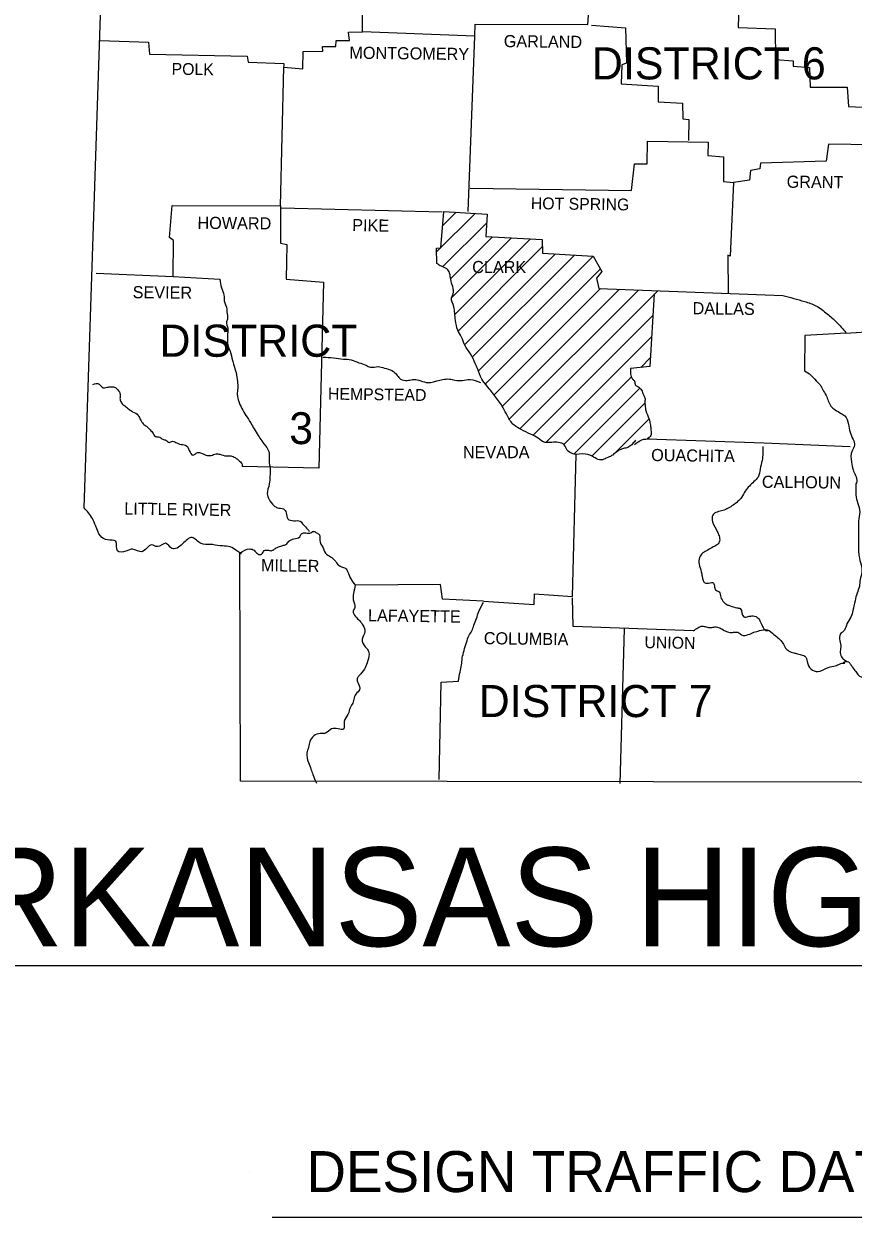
# Model space of a CAD drawing. Extents: x 813775 to 1157140, y 1757555 to 1979907.
# Drawn here: x 1079479 to 1111852, y 1887175 to 1933763 of the extents above; entities that cross this region are included whole.
import ezdxf

# ---------------------------------------------------------------- set-up
doc = ezdxf.new("R2010")
doc.units = 0
doc.layers.add('R_Draft', color=7, linetype='Continuous')

msp = doc.modelspace()

# ---------------------------------------------------------------- linework, layer by layer
at = {"layer": 'R_Draft'}
for p, q in [((1095825, 1925875), (1096361, 1926410)), ((1095588, 1924860), (1097091, 1926363)), ((1095825, 1924274), (1097546, 1925995)), ((1096138, 1923809), (1097778, 1925449)), ((1096177, 1923070), (1098515, 1925408)), ((1096304, 1922420), (1099252, 1925367)), ((1096432, 1921769), (1099714, 1925052)), ((1096686, 1921232), (1100237, 1924783)), ((1096980, 1920749), (1100970, 1924738)), ((1097224, 1920214), (1101700, 1924691)), ((1097495, 1919707), (1101984, 1924197)), ((1097839, 1919274), (1101991, 1923426)), ((1098155, 1918829), (1102725, 1923399)), ((1098430, 1918326), (1103475, 1923371)), ((1098839, 1917957), (1104226, 1923344)), ((1099354, 1917694), (1104037, 1922377)), ((1099866, 1917428), (1103989, 1921551)), ((1103560, 1920350), (1103941, 1920731)), ((1100552, 1917342), (1103196, 1919986)), ((1100954, 1916966), (1103528, 1919540)), ((1101654, 1916889), (1103726, 1918960)), ((1102506, 1916962), (1103886, 1918342)), ((1071871, 1896995), (1146110, 1896995)), ((1088287, 1888953), (1088287, 1888953)), ((1089176, 1887175), (1128578, 1887175))]:
    msp.add_line(p, q, dxfattribs=at)
for points in [[(1081833, 1914870), (1082823, 1944713), (1080546, 1962995)], [(1082306, 1924033), (1085309, 1923901), (1085320, 1925309), (1085166, 1925419), (1085265, 1926673), (1089500, 1926662), (1089621, 1932074), (1090369, 1932008), (1090380, 1932679), (1091150, 1932701), (1091139, 1932877), (1091656, 1932877), (1091667, 1933119), (1092195, 1933108), (1092151, 1933438), (1092701, 1933449), (1092723, 1939884)], [(1097079, 1933284), (1097101, 1933757), (1101501, 1933735), (1101600, 1935154), (1105197, 1935044)], [(1106176, 1935077), (1107408, 1935000), (1107364, 1933625), (1108805, 1933570), (1108827, 1932371), (1109509, 1932316), (1109509, 1932107), (1110147, 1932063), (1110169, 1931293), (1111621, 1931293), (1111665, 1930534), (1113007, 1930468), (1112996, 1929038)], [(1097079, 1933284), (1092701, 1933449)], [(1101633, 1933713), (1102964, 1933614), (1103008, 1932228), (1102821, 1932162), (1102799, 1931425), (1104240, 1931326), (1104240, 1930721), (1105197, 1930666), (1105208, 1930061), (1105439, 1930028), (1105428, 1929214)], [(1082438, 1933108), (1084341, 1933042), (1084385, 1932580), (1088191, 1932503), (1088235, 1932261), (1089621, 1932217), (1089610, 1932008)], [(1096826, 1926431), (1097079, 1933284)], [(1096903, 1927344), (1103195, 1927256), (1103316, 1928301), (1103811, 1928301), (1103822, 1929181), (1106198, 1929148), (1106176, 1928620), (1106792, 1928576), (1106792, 1927608), (1107188, 1927575)], [(1113524, 1929027), (1110895, 1929071), (1110796, 1928400), (1108233, 1928323), (1108211, 1928103), (1107848, 1928037), (1107804, 1927663), (1107188, 1927575)], [(1107188, 1927575), (1107056, 1924693), (1106957, 1924726), (1106968, 1923230)], [(1089500, 1926662), (1089500, 1925199), (1089742, 1925155), (1089720, 1923791), (1091172, 1923681), (1090996, 1916410), (1088004, 1916487)], [(1089522, 1926585), (1095814, 1926420)], [(1095605, 1924407), (1095583, 1925012), (1095759, 1925023), (1095869, 1926442), (1097563, 1926332), (1097519, 1925463), (1099708, 1925342), (1099719, 1924814), (1101699, 1924693), (1102040, 1924099), (1101831, 1923835), (1101930, 1923428), (1109102, 1923164)], [(1085309, 1923901), (1087135, 1923791)], [(1104086, 1923219), (1103921, 1920392), (1103162, 1920304)], [(1111566, 1921690), (1113172, 1921789)], [(1111588, 1921690), (1109960, 1921591), (1109949, 1920216)], [(1096188, 1919886), (1096188, 1919881)], [(1103811, 1917565), (1108365, 1917400), (1111742, 1917268)], [(1097420, 1911218), (1099400, 1911097), (1099411, 1911504), (1100896, 1911405), (1101039, 1916949)], [(1128253, 1904134), (1087938, 1904200), (1087916, 1913099)], [(1097420, 1911218), (1095825, 1911306), (1095748, 1911878), (1092415, 1911845)], [(1105615, 1910063), (1100918, 1910239), (1100896, 1911350)], [(1102920, 1910140), (1102744, 1904101)], [(1095693, 1904255), (1095770, 1908061), (1096452, 1908105)]]:
    msp.add_lwpolyline(points, dxfattribs=at)
for points in [[(1101039, 1916949), (1100885, 1916993), (1100687, 1917125), (1100577, 1917323), (1100346, 1917422), (1100093, 1917422), (1099752, 1917444), (1099488, 1917631), (1099257, 1917741), (1098894, 1917928), (1098608, 1918104), (1098355, 1918456), (1098190, 1918775), (1097893, 1919204), (1097563, 1919622), (1097354, 1919897), (1097189, 1920304), (1097101, 1920502), (1096914, 1920876), (1096694, 1921217), (1096562, 1921536), (1096419, 1921800), (1096331, 1922185), (1096298, 1922471), (1096265, 1922713), (1096177, 1923065), (1096243, 1923219), (1096221, 1923505), (1096144, 1923780), (1096100, 1924033), (1095990, 1924198), (1095781, 1924297), (1095605, 1924407)], [(1087135, 1923791), (1087190, 1923461), (1087289, 1923175), (1087300, 1922955), (1087399, 1922625), (1087399, 1922504), (1087432, 1922262), (1087388, 1922130), (1087443, 1921866), (1087432, 1921668), (1087432, 1921503), (1087443, 1921228), (1087531, 1920986), (1087619, 1920623), (1087674, 1920436), (1087762, 1920150), (1087817, 1919798), (1087828, 1919534), (1087806, 1919292), (1087872, 1919017), (1087993, 1918742), (1088147, 1918478), (1088334, 1918181), (1088466, 1917950), (1088631, 1917697), (1088763, 1917488), (1088961, 1917224), (1089049, 1917004), (1089049, 1916696), (1089093, 1916410), (1089082, 1916091), (1089060, 1915805), (1088983, 1915409), (1089038, 1915222), (1089247, 1914947), (1089379, 1914870), (1089610, 1914826), (1089720, 1914672), (1089786, 1914441), (1090017, 1914364), (1090270, 1914342), (1090391, 1914210), (1090556, 1914034), (1090611, 1913946)], [(1109102, 1923164), (1109960, 1922922), (1110400, 1922757), (1110840, 1922438), (1111203, 1922119), (1111566, 1921712)], [(1091150, 1920755), (1091568, 1920722), (1091953, 1920678), (1092250, 1920645), (1092558, 1920535), (1092833, 1920436), (1093009, 1920359), (1093306, 1920381), (1093559, 1920326), (1093845, 1920227), (1094054, 1920040), (1094186, 1919897), (1094439, 1919842), (1094648, 1919875), (1094901, 1919853), (1095187, 1919765), (1095418, 1919776), (1095605, 1919820), (1095825, 1919875), (1096100, 1919897), (1096309, 1919853), (1096584, 1919842), (1096903, 1919875), (1097299, 1919765)], [(1103162, 1920304), (1103162, 1920095), (1103239, 1919897), (1103316, 1919809), (1103349, 1919666), (1103448, 1919600), (1103591, 1919468), (1103668, 1919281), (1103723, 1919160), (1103723, 1919006), (1103734, 1918852), (1103756, 1918665), (1103888, 1918335), (1103921, 1918203), (1103943, 1918093), (1103954, 1917906), (1103954, 1917686), (1103811, 1917565)], [(1109949, 1920216), (1110202, 1920051), (1110411, 1919831), (1110565, 1919666), (1110664, 1919479), (1110796, 1919259), (1110983, 1918841), (1111148, 1918698), (1111379, 1918555), (1111522, 1918456), (1111665, 1918137), (1111731, 1917818), (1111852, 1917532), (1111907, 1917312), (1111808, 1917092), (1111786, 1916652), (1111852, 1916355), (1111940, 1916135), (1111995, 1915882), (1111962, 1915805)], [(1082174, 1919688), (1082416, 1919699), (1082581, 1919556), (1082680, 1919567), (1082856, 1919589), (1083021, 1919578), (1083142, 1919479), (1083241, 1919303), (1083230, 1919138), (1083241, 1919072), (1083318, 1918929), (1083450, 1918819), (1083593, 1918709), (1083725, 1918621), (1083945, 1918478), (1083967, 1918434), (1084055, 1918258), (1084165, 1918115), (1084297, 1918027), (1084440, 1917873), (1084506, 1917807), (1084616, 1917653), (1084737, 1917642), (1084902, 1917543), (1085023, 1917510), (1085155, 1917422), (1085287, 1917466), (1085452, 1917400), (1085672, 1917334), (1085793, 1917312), (1085936, 1917103), (1086079, 1916927), (1086255, 1917026), (1086585, 1916927), (1086794, 1916916), (1086981, 1916971), (1087124, 1916960), (1087388, 1916894), (1087553, 1916894), (1087729, 1916828), (1087894, 1916696), (1088004, 1916553), (1088004, 1916487)], [(1103316, 1917334), (1103602, 1917521), (1103921, 1917565)], [(1103360, 1917510), (1103239, 1917367), (1103096, 1917246), (1102931, 1917191), (1102777, 1917147), (1102579, 1917015), (1102425, 1916905), (1102216, 1916806), (1102018, 1916740), (1101776, 1916817), (1101644, 1916894), (1101501, 1916949), (1101039, 1916949)], [(1108321, 1917268), (1108299, 1916718), (1108222, 1916377), (1108145, 1916069), (1107980, 1915893), (1107804, 1915717), (1107639, 1915519), (1107496, 1915277), (1107353, 1915123), (1107166, 1914969), (1106979, 1914859), (1106770, 1914760), (1106539, 1914705), (1106374, 1914584), (1106363, 1914320), (1106550, 1913946), (1106616, 1913770), (1106638, 1913561), (1106561, 1913440), (1106385, 1913341), (1106176, 1913220), (1105989, 1913110), (1105857, 1912923), (1105835, 1912670), (1105923, 1912373), (1105956, 1912197), (1106099, 1911922), (1106209, 1911933), (1106407, 1911922), (1106429, 1911867), (1106440, 1911812), (1106484, 1911669), (1106649, 1911548), (1106671, 1911438), (1106770, 1911229), (1106935, 1911086), (1107056, 1911042), (1107309, 1910965), (1107441, 1910932), (1107584, 1910613), (1107760, 1910624), (1107892, 1910646), (1108112, 1910591), (1108211, 1910459), (1108310, 1910239), (1108442, 1910085), (1108530, 1910085)], [(1111962, 1915805), (1112006, 1915123), (1112105, 1914793), (1112072, 1914441), (1112061, 1914100), (1112061, 1913792), (1112061, 1913495), (1112061, 1913187), (1112083, 1912967), (1112160, 1912648), (1112193, 1912351), (1112127, 1912065), (1112094, 1911801), (1112006, 1911537), (1111929, 1911240), (1111841, 1910855), (1111764, 1910602), (1111610, 1910338), (1111511, 1910096), (1111357, 1909942), (1111335, 1909678), (1111368, 1909436), (1111346, 1909216), (1111423, 1909007), (1111621, 1908864)], [(1087916, 1913099), (1087960, 1913077), (1087751, 1913220), (1087465, 1913363), (1087146, 1913385), (1086739, 1913440), (1086398, 1913473), (1086046, 1913704), (1085672, 1913462), (1085254, 1913286), (1085012, 1913484), (1084693, 1913352), (1084473, 1913418), (1084088, 1913154), (1083725, 1913253), (1083461, 1913176), (1083131, 1913187), (1083065, 1913561), (1082746, 1913616), (1082471, 1913770), (1082284, 1914155), (1082152, 1914452), (1081833, 1914870)], [(1087916, 1913099), (1088301, 1913264), (1088466, 1913209), (1088609, 1913066), (1088774, 1913066), (1088862, 1913198), (1089027, 1913209), (1089159, 1913198), (1089302, 1913286), (1089423, 1913341), (1089588, 1913396), (1089709, 1913440), (1089819, 1913561), (1090017, 1913660), (1090248, 1913737), (1090314, 1913847), (1090424, 1913891), (1090644, 1913880), (1090787, 1913946), (1090908, 1913891), (1091018, 1913814), (1091040, 1913528), (1091128, 1913374), (1091260, 1913099), (1091447, 1912956), (1091623, 1912813), (1091689, 1912725), (1091876, 1912560), (1092041, 1912505), (1092118, 1912384), (1092239, 1912098), (1092415, 1911845)], [(1092415, 1911845), (1092349, 1911526), (1092338, 1911273), (1092393, 1910976), (1092338, 1910833), (1092426, 1910624), (1092591, 1910459), (1092712, 1910283), (1092789, 1910030), (1092690, 1909744), (1092800, 1909447), (1092899, 1909337), (1092954, 1909161), (1092877, 1908820), (1092778, 1908567), (1092558, 1908314), (1092492, 1908193), (1092525, 1908028), (1092580, 1907764), (1092525, 1907687), (1092382, 1907500), (1092338, 1907291), (1092239, 1907115), (1092129, 1906796), (1091986, 1906532), (1091964, 1906235), (1091744, 1906235), (1091491, 1906235), (1091260, 1906070), (1091051, 1906059), (1090798, 1905960), (1090644, 1905751), (1090589, 1905520), (1090523, 1905300), (1090589, 1904926), (1090688, 1904662), (1090765, 1904453), (1090897, 1904112)], [(1096452, 1908105), (1096507, 1908457), (1096562, 1908732), (1096595, 1908996), (1096661, 1909293), (1096760, 1909612), (1096848, 1909876), (1096969, 1910063), (1097046, 1910283), (1097145, 1910547), (1097244, 1910822), (1097420, 1911174)], [(1105615, 1910063), (1105791, 1910184), (1105956, 1910250), (1106121, 1910217), (1106297, 1910195), (1106451, 1910217), (1106649, 1910184), (1106814, 1910085), (1107001, 1910008), (1107188, 1910008), (1107353, 1910008), (1107496, 1909909), (1107760, 1909920), (1107980, 1910008), (1108200, 1910074), (1108497, 1910107), (1108761, 1909920), (1108948, 1909766), (1109102, 1909590), (1109212, 1909392), (1109333, 1909282), (1109531, 1909205), (1109685, 1909172), (1109872, 1909117), (1109971, 1909073), (1110059, 1908864), (1110202, 1908578), (1110477, 1908479), (1110818, 1908611), (1111093, 1908688), (1111291, 1908754), (1111412, 1908798), (1111522, 1908809), (1111489, 1908831), (1111621, 1908864), (1111742, 1908776), (1111819, 1908655), (1111951, 1908479), (1112072, 1908325), (1112193, 1908270), (1112314, 1908336), (1112479, 1908281), (1112622, 1908226), (1112787, 1908182), (1112930, 1908171), (1113117, 1908127), (1113260, 1908050), (1113392, 1907973), (1113524, 1907830), (1113656, 1907610), (1113700, 1907434), (1113854, 1907258), (1113997, 1907258), (1114206, 1906972), (1114283, 1906862), (1114448, 1906664), (1114569, 1906664), (1114800, 1906620)]]:
    msp.add_spline(points, degree=3, dxfattribs=at)

# ---------------------------------------------------------------- texts
for s, height, rotation, p in [('GARLAND', 473.1, 359.3658, (1098212, 1932855)), ('MONTGOMERY', 473.1, 359.2944, (1092184, 1932404)), ('POLK', 461.9, 359.2152, (1085243, 1931777)), ('GRANT', 473.1, 359.4032, (1109256, 1927366)), ('HOT SPRING', 462.1, 359.2216, (1099268, 1926530)), ('HOWARD', 473.1, 359.5145, (1086255, 1925760)), ('PIKE', 473, 359.0452, (1092294, 1925672)), ('SEVIER', 473.1, 359.4271, (1083725, 1923054)), ('DALLAS', 473, 359.2462, (1105582, 1922427)), ('HEMPSTEAD', 461.9, 359.1885, (1091348, 1919094)), ('OUACHITA', 473.1, 359.2043, (1103965, 1916696)), ('CALHOUN', 473.1, 359.3634, (1108288, 1915651)), ('LITTLE RIVER', 473.09, 359.1697, (1083395, 1914606)), ('MILLER', 473, 359.1319, (1088730, 1912395)), ('LAFAYETTE', 473, 359.1839, (1092910, 1910437)), ('COLUMBIA', 473, 359.2125, (1097431, 1909546)), ('UNION', 462.1, 358.9584, (1103701, 1909392))]:
    msp.add_text(s, height=height, rotation=rotation, dxfattribs=at).set_placement(p)
for s, height, p in [('DISTRICT 6', 1254, (1101653, 1931594)), ('CLARK', 473, (1096980, 1924033)), ('DISTRICT', 1254, (1084770, 1920766)), ('3', 1243, (1089841, 1917356)), ('NEVADA', 473, (1096617, 1916806)), ('DISTRICT 7', 1254, (1097233, 1906697)), ('ARKANSAS HIGHWAY DISTRICT 7', 3850, (1073869, 1897754)), ('DESIGN TRAFFIC DATA BYPASS', 1600, (1090508, 1888153))]:
    msp.add_text(s, height=height, dxfattribs=at).set_placement(p)

doc.saveas('drawing.dxf')
